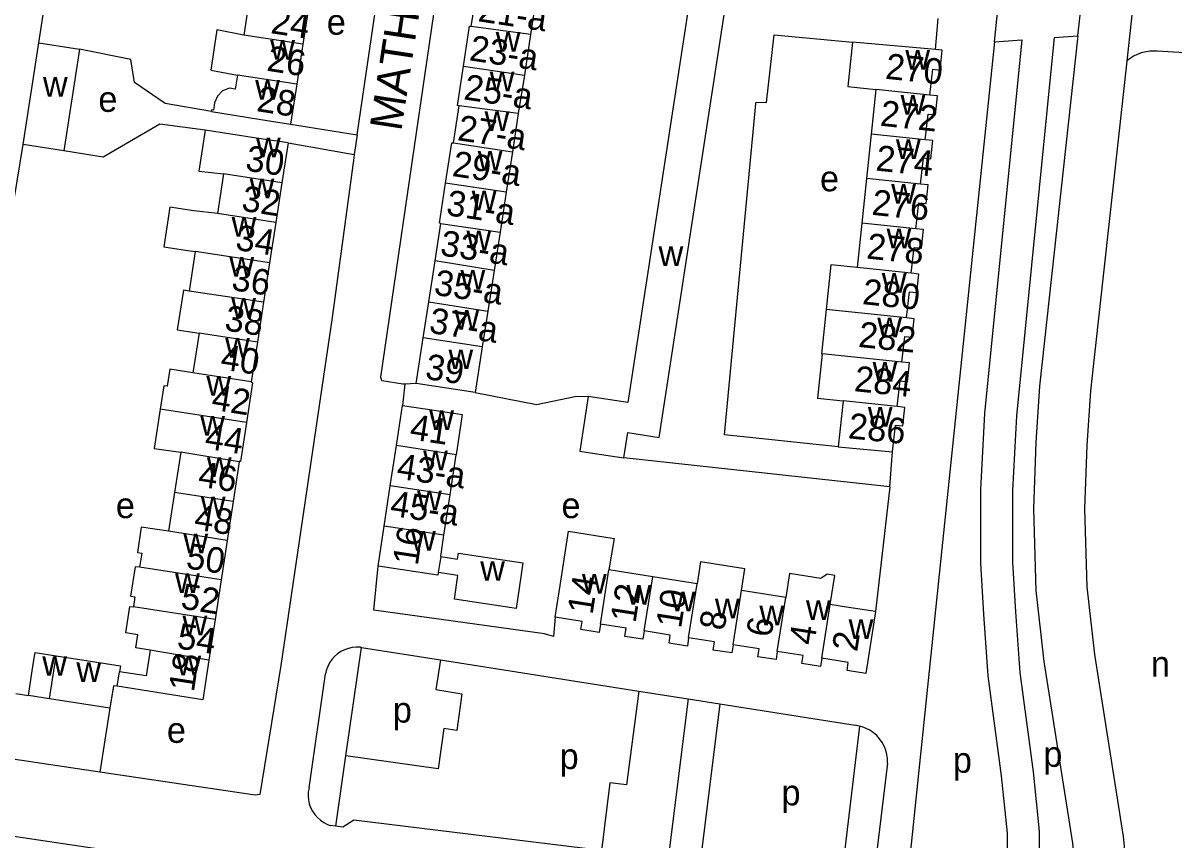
# Model space of a CAD drawing. Extents: x 161093 to 163177, y 379000 to 380904.
# Drawn here: x 162069 to 162248.8, y 380515.9 to 380643.6 of the extents above; entities that cross this region are included whole.
import ezdxf

# ---------------------------------------------------------------- set-up
doc = ezdxf.new("R2010")
doc.units = 0
for name, color, linetype in [('BLT_Basislijn', 7, 'Continuous'), ('BLT_Bebouwing', 7, 'Continuous'), ('BLT_Centroide', 7, 'Continuous'), ('BLT_Huisnummer', 7, 'Continuous'), ('BLT_Huisnummer_ tussenligend', 7, 'Continuous'), ('BLT_Huisnummer_reeks', 7, 'Continuous'), ('BLT_Onderverdeling_panden', 7, 'Continuous'), ('BLT_Straatnaam', 7, 'Continuous'), ('BLT_Vlakafsluiter', 7, 'Continuous')]:
    doc.layers.add(name, color=color, linetype=linetype)

msp = doc.modelspace()

# ---------------------------------------------------------------- linework, layer by layer
at = {"layer": 'BLT_Basislijn'}
for p, q in [((162071.52, 380640.48), (162072.89, 380649.45)), ((162220.95, 380640.64), (162221.47, 380645.69)), ((162233.98, 380641.58), (162234.52, 380646.63)), ((162211.69, 380639.44), (162212.13, 380644.29)), ((162230.27, 380641.31), (162233.98, 380641.58)), ((162220.95, 380640.64), (162207.61, 380512.72)), ((162220.95, 380640.64), (162225.21, 380640.94)), ((162110.86, 380627.78), (162121.28, 380626.12)), ((162121.28, 380626.12), (162120.82, 380623)), ((162110.46, 380624.83), (162120.82, 380623)), ((162128.74, 380587.12), (162128.35, 380583.8)), ((162130.52, 380587.23), (162128.74, 380587.12)), ((162204.57, 380571.08), (162162.99, 380575.6)), ((162204.57, 380571.08), (162204.99, 380576.53)), ((162204.57, 380571.08), (162202.34, 380551.57)), ((162119.51, 380529.01), (162121.97, 380545.97)), ((162121.78, 380546), (162121.97, 380545.97)), ((162121.97, 380545.97), (162134.3, 380544.03)), ((162134.3, 380544.03), (162165.33, 380539.13)), ((162113.74, 380524.03), (162116.32, 380541.84)), ((162165.33, 380539.13), (162173.02, 380537.92)), ((162067.88, 380538.77), (162069.86, 380538.43)), ((162137.64, 380538.71), (162136.84, 380533)), ((162173.02, 380537.92), (162169.92, 380512.97)), ((162173.02, 380537.92), (162177.96, 380537.14)), ((162082.61, 380536.47), (162081.02, 380526.46)), ((162177.96, 380537.14), (162174.88, 380512.37)), ((162177.96, 380537.14), (162199.16, 380533.79)), ((162199.84, 380533.66), (162196.79, 380508.29)), ((162134.83, 380533.29), (162133.94, 380526.99)), ((162136.84, 380533), (162134.83, 380533.29)), ((162081.02, 380526.46), (162066.38, 380528.68)), ((162117.92, 380518.01), (162119.51, 380529.01)), ((162204.19, 380527.9), (162202.32, 380512.39)), ((162117.92, 380518.01), (162117.04, 380518.14))]:
    msp.add_line(p, q, dxfattribs=at)
for points in [[(162121.28, 380626.12), (162130.34, 380687.91), (162130.46, 380688.76)], [(162128.74, 380587.12), (162128.39, 380587.13), (162125.11, 380587.63), (162124.98, 380588.22), (162137.14, 380671.41), (162139.32, 380687.33)], [(162196.5, 380577.33), (162178.73, 380579.22), (162183.59, 380630.97), (162183.66, 380631.2), (162185.26, 380631.18), (162186.45, 380641.71), (162198.73, 380640.61)], [(162233.98, 380641.58), (162227.98, 380586.8), (162227.39, 380577.98), (162227.01, 380567.65), (162227.37, 380554.87), (162228.62, 380543.78), (162233.1, 380515.36), (162233.51, 380511.46), (162233.43, 380507.45)], [(162225.21, 380640.94), (162219.36, 380582.54), (162218.74, 380570.64), (162218.76, 380559.14), (162219.21, 380551.19), (162219.9, 380541.53), (162221.99, 380525.91), (162222.9, 380516.95), (162222.98, 380507.81), (162222.8, 380505.96)], [(162230.27, 380641.31), (162224.35, 380582.16), (162223.74, 380570.51), (162223.76, 380559.29), (162224.2, 380551.51), (162224.88, 380542.05), (162226.95, 380526.5), (162227.9, 380517.23), (162227.98, 380507.58), (162227.78, 380505.52)], [(162098.47, 380629.76), (162091.25, 380631), (162086.43, 380634.26), (162085.87, 380637.9), (162077.88, 380639.5)], [(162252.32, 380638.79), (162246.39, 380639.16), (162245.22, 380639.18), (162243.86, 380638.9), (162242.74, 380638.43), (162241.84, 380637.82), (162241.6, 380637.62)], [(162241.6, 380637.62), (162235.96, 380586.1), (162235.38, 380577.56), (162235.01, 380567.61), (162235.36, 380555.43), (162236.55, 380544.85), (162241.04, 380516.41), (162241.52, 380511.8), (162241.36, 380504.18), (162240.92, 380500.94)], [(162097.48, 380626.82), (162090.39, 380627.77), (162081.56, 380622.59), (162075.43, 380623.59)], [(162039.84, 380567.66), (162059.15, 380564.39), (162069.07, 380624.57)], [(162120.82, 380623), (162120.74, 380622.52), (162117.35, 380597.54), (162109.32, 380543.15), (162106.07, 380522.98), (162105.32, 380522.86), (162081.02, 380526.46)], [(162139.73, 380585.81), (162149.33, 380583.96), (162155.55, 380585.24), (162157.39, 380585.19)], [(162152.22, 380550.68), (162151.95, 380547.66), (162150.54, 380548.07), (162123.86, 380551.78), (162124.55, 380558.67)], [(162121.78, 380546), (162121.14, 380546.02), (162120.51, 380545.96), (162119.89, 380545.82), (162119.29, 380545.61), (162118.72, 380545.32), (162118.2, 380544.96), (162117.72, 380544.54), (162117.3, 380544.06), (162116.95, 380543.54), (162116.66, 380542.97), (162116.44, 380542.37), (162116.32, 380541.84)], [(162134.3, 380544.03), (162133.55, 380539.4), (162137.64, 380538.71)], [(162165.33, 380539.13), (162163.4, 380524.5), (162160.79, 380524.8), (162159.46, 380514.24)], [(162199.84, 380533.66), (162199.57, 380533.73), (162199.16, 380533.79)], [(162204.19, 380527.9), (162204.17, 380528.58), (162204.08, 380529.25), (162203.91, 380529.9), (162203.67, 380530.53), (162203.35, 380531.12), (162202.96, 380531.68), (162202.51, 380532.18), (162202, 380532.62), (162201.45, 380533.01), (162200.85, 380533.32), (162200.22, 380533.57), (162199.84, 380533.66)], [(162133.94, 380526.99), (162119.51, 380529.01)], [(162011.73, 380519.84), (162012.55, 380524.64), (162080.19, 380514.6), (162082.22, 380513.91), (162083.49, 380512.61), (162084.29, 380510.98), (162084.4, 380508.87), (162083.97, 380506.19)], [(162113.74, 380524.03), (162113.63, 380523.4), (162113.61, 380522.77), (162113.66, 380522.14), (162113.79, 380521.52), (162114, 380520.93), (162114.29, 380520.36), (162114.64, 380519.84), (162115.06, 380519.36), (162115.53, 380518.94), (162116.05, 380518.59), (162116.61, 380518.3), (162117.04, 380518.14)], [(162159.46, 380514.24), (162120.74, 380518.96), (162119.05, 380517.85), (162117.92, 380518.01)]]:
    msp.add_lwpolyline(points, dxfattribs=at)
at = {"layer": 'BLT_Bebouwing'}
for p, q in [((162139.11, 380643.03), (162140.03, 380648.99)), ((162104.5, 380647.93), (162103.54, 380641.68)), ((162149.3, 380647.7), (162148.39, 380641.81)), ((162113.74, 380646.53), (162112.79, 380640.28)), ((162148.39, 380641.81), (162147.41, 380635.45)), ((162069.07, 380624.57), (162071.52, 380640.48)), ((162071.52, 380640.48), (162077.88, 380639.5)), ((162112.79, 380640.28), (162111.82, 380634.03)), ((162211.69, 380639.44), (162198.73, 380640.61)), ((162077.88, 380639.5), (162075.43, 380623.59)), ((162147.41, 380635.45), (162146.47, 380629.41)), ((162111.82, 380634.03), (162110.86, 380627.78)), ((162202.38, 380633.19), (162201.65, 380626.22)), ((162136.33, 380624.83), (162137.22, 380630.63)), ((162146.47, 380629.41), (162145.55, 380623.42)), ((162201.65, 380626.22), (162200.92, 380619.28)), ((162075.43, 380623.59), (162069.07, 380624.57)), ((162110.46, 380624.83), (162109.51, 380618.6)), ((162145.55, 380623.42), (162144.57, 380617.12)), ((162100.37, 380620.01), (162099.41, 380613.78)), ((162109.51, 380618.6), (162108.55, 380612.38)), ((162200.92, 380619.28), (162200.18, 380612.3)), ((162144.57, 380617.12), (162143.61, 380610.87)), ((162108.55, 380612.38), (162107.58, 380606.07)), ((162133.46, 380606.4), (162134.36, 380612.26)), ((162200.18, 380612.3), (162199.45, 380605.35)), ((162143.61, 380610.87), (162142.68, 380604.89)), ((162107.58, 380606.07), (162106.63, 380599.93)), ((162132.48, 380599.98), (162133.46, 380606.4)), ((162142.68, 380604.89), (162141.7, 380598.56)), ((162106.63, 380599.93), (162105.68, 380593.7)), ((162131.61, 380594.35), (162132.48, 380599.98)), ((162141.7, 380598.56), (162140.84, 380592.96)), ((162096.54, 380595.11), (162095.58, 380588.91)), ((162105.68, 380593.7), (162104.72, 380587.48)), ((162197.25, 380584.51), (162196.5, 380577.33)), ((162127.4, 380577.51), (162128.35, 380583.8)), ((162126.45, 380571.23), (162127.4, 380577.51)), ((162196.5, 380577.33), (162204.99, 380576.53)), ((162093.68, 380576.51), (162092.71, 380570.2)), ((162102.84, 380574.96), (162101.89, 380568.76)), ((162135.79, 380569.82), (162136.74, 380576.1)), ((162092.71, 380570.2), (162091.77, 380564.13)), ((162125.5, 380564.95), (162126.45, 380571.23)), ((162134.84, 380563.54), (162135.79, 380569.82)), ((162101.89, 380568.76), (162100.96, 380562.71)), ((162124.55, 380558.67), (162125.5, 380564.95)), ((162100.96, 380562.71), (162100, 380556.52)), ((162134.33, 380560.17), (162134.84, 380563.54)), ((162133.89, 380557.25), (162124.55, 380558.67)), ((162133.95, 380557.67), (162133.89, 380557.25)), ((162167.48, 380557.02), (162160.64, 380558.09)), ((162174.42, 380555.93), (162167.48, 380557.02)), ((162100, 380556.52), (162099.05, 380550.33)), ((162188.29, 380553.77), (162181.36, 380554.85)), ((162099.05, 380550.33), (162098.07, 380543.97)), ((162073.15, 380537.92), (162069.86, 380538.43)), ((162082.61, 380536.47), (162073.15, 380537.92))]:
    msp.add_line(p, q, dxfattribs=at)
for points in [[(162177.68, 380676.03), (162163.58, 380584.24), (162157.39, 380585.19)], [(162162.99, 380575.6), (162163.6, 380579.55), (162168.49, 380578.8), (162183.39, 380675.76)], [(162103.54, 380641.68), (162099.35, 380642.54), (162098.37, 380636.2), (162102.58, 380635.43)], [(162137.9, 380636.81), (162138.86, 380643.07), (162139.11, 380643.03)], [(162198.73, 380640.61), (162198, 380633.65), (162202.38, 380633.19)], [(162210.84, 380632.3), (162211.27, 380636.34), (162212.43, 380636.22), (162212.76, 380639.33), (162211.69, 380639.44)], [(162137.22, 380630.63), (162136.95, 380630.67), (162137.9, 380636.81)], [(162102.58, 380635.43), (162102.21, 380633.24), (162101.3, 380633.39), (162100.22, 380632.97), (162099.44, 380632.16), (162098.98, 380631.1), (162098.8, 380629.98), (162098.52, 380630.03), (162098.47, 380629.76)], [(162210.11, 380625.33), (162210.53, 380629.35), (162211.7, 380629.23), (162212.01, 380632.18), (162210.84, 380632.3)], [(162098.47, 380629.76), (162105.92, 380628.54), (162110.86, 380627.78)], [(162097.48, 380626.82), (162096.49, 380620.42), (162100.37, 380620.01)], [(162110.46, 380624.83), (162105.52, 380625.59), (162097.48, 380626.82)], [(162209.38, 380618.39), (162209.81, 380622.49), (162210.97, 380622.37), (162211.27, 380625.21), (162210.11, 380625.33)], [(162135.1, 380618.57), (162136.06, 380624.85), (162136.33, 380624.83)], [(162134.36, 380612.26), (162134.14, 380612.29), (162135.1, 380618.57)], [(162208.65, 380611.41), (162209.08, 380615.47), (162210.24, 380615.35), (162210.54, 380618.27), (162209.38, 380618.39)], [(162099.41, 380613.78), (162095.73, 380614.23), (162091.98, 380614.8), (162091.03, 380608.61), (162094.77, 380608.04), (162095.95, 380607.86)], [(162207.92, 380604.46), (162208.34, 380608.51), (162209.5, 380608.39), (162209.81, 380611.29), (162208.65, 380611.41)], [(162095.95, 380607.86), (162094.99, 380601.66)], [(162199.45, 380605.35), (162195.34, 380605.78), (162194.6, 380598.79)], [(162207.18, 380597.47), (162207.62, 380601.56), (162208.77, 380601.44), (162209.08, 380604.34), (162207.92, 380604.46)], [(162094.99, 380601.66), (162094.11, 380601.8), (162093.15, 380595.61), (162096.54, 380595.11)], [(162194.6, 380598.79), (162193.88, 380591.89), (162193.96, 380591.88)], [(162206.46, 380590.57), (162206.88, 380594.58), (162208.04, 380594.45), (162208.34, 380597.35), (162207.18, 380597.47)], [(162130.52, 380587.23), (162131.61, 380594.35)], [(162140.84, 380592.96), (162139.73, 380585.81)], [(162193.96, 380591.88), (162193.23, 380584.92), (162197.25, 380584.51)], [(162095.58, 380588.91), (162091.97, 380589.48), (162091.55, 380586.79), (162091.03, 380586.87), (162090.47, 380583.24)], [(162205.73, 380583.61), (162206.15, 380587.63), (162207.3, 380587.51), (162207.61, 380590.45), (162206.46, 380590.57)], [(162104.72, 380587.48), (162104.9, 380587.33), (162103.95, 380581.14)], [(162139.73, 380585.81), (162130.52, 380587.23)], [(162157.39, 380585.19), (162156.08, 380576.66), (162158.05, 380576.36), (162162.99, 380575.6)], [(162090.47, 380583.24), (162089.52, 380577.05), (162093.68, 380576.51)], [(162128.35, 380583.8), (162133.29, 380583.05), (162137.69, 380582.38), (162136.74, 380576.1)], [(162204.99, 380576.53), (162205.43, 380580.73), (162206.58, 380580.61), (162206.88, 380583.49), (162205.73, 380583.61)], [(162103.95, 380581.14), (162103.01, 380575.04), (162102.86, 380575.06), (162102.84, 380574.96)], [(162091.77, 380564.13), (162087.51, 380564.78), (162086.9, 380560.83), (162087.58, 380560.72), (162087.23, 380558.49)], [(162152.22, 380550.68), (162152.99, 380555.63), (162154.32, 380564.13), (162161.43, 380563.02), (162160.64, 380558.09)], [(162134.33, 380560.17), (162136.98, 380559.77), (162137.12, 380560.71), (162147.2, 380559.18), (162146.87, 380557.02), (162146.12, 380552.07), (162136.47, 380553.53), (162137.03, 380557.2), (162133.95, 380557.67)], [(162181.36, 380554.85), (162181.9, 380558.24), (162174.97, 380559.34), (162174.42, 380555.93)], [(162087.23, 380558.49), (162086.56, 380558.59), (162085.85, 380553.98), (162086.52, 380553.88), (162086.28, 380552.3)], [(162195.23, 380552.68), (162195.96, 380557.22), (162194.77, 380557.4), (162193.75, 380556.76), (162188.89, 380557.52), (162188.29, 380553.77)], [(162088.92, 380545.55), (162086.66, 380545.9), (162086.98, 380547.94), (162085.1, 380548.23), (162085.74, 380552.38), (162086.28, 380552.3)], [(162202.34, 380551.57), (162197.4, 380552.34), (162195.23, 380552.68)], [(162159.31, 380549.61), (162159.11, 380548.31), (162156.24, 380548.76), (162156.44, 380550.03), (162152.22, 380550.68)], [(162202.34, 380551.57), (162200.83, 380541.89), (162197.87, 380542.35), (162198.07, 380543.63), (162193.92, 380544.28)], [(162166.15, 380548.54), (162165.95, 380547.24), (162163.13, 380547.68), (162163.33, 380548.98), (162159.31, 380549.61)], [(162173.09, 380547.45), (162172.9, 380546.18), (162170.03, 380546.62), (162170.23, 380547.9), (162166.15, 380548.54)], [(162180.04, 380546.4), (162179.83, 380545.11), (162176.92, 380545.56), (162177.12, 380546.82), (162173.09, 380547.45)], [(162186.96, 380545.32), (162186.77, 380544.07), (162183.92, 380544.51), (162184.11, 380545.76), (162180.04, 380546.4)], [(162069.86, 380538.43), (162070.62, 380543.37), (162070.9, 380545.15), (162074.18, 380544.65)], [(162074.18, 380544.65), (162084.25, 380543.1), (162084.1, 380542.15)], [(162088.92, 380545.55), (162088.29, 380541.51), (162084.1, 380542.15)], [(162193.92, 380544.28), (162193.72, 380543.01), (162190.8, 380543.47), (162190.99, 380544.69), (162186.96, 380545.32)], [(162098.07, 380543.97), (162097.12, 380537.77), (162083.76, 380539.89)], [(162083.76, 380539.89), (162083.15, 380539.99), (162082.61, 380536.47)]]:
    msp.add_lwpolyline(points, dxfattribs=at)
at = {"layer": 'BLT_Onderverdeling_panden'}
for p, q in [((162112.79, 380640.28), (162103.54, 380641.68)), ((162148.39, 380641.81), (162139.11, 380643.03)), ((162137.9, 380636.81), (162147.41, 380635.45)), ((162111.82, 380634.03), (162102.58, 380635.43)), ((162210.84, 380632.3), (162202.38, 380633.19)), ((162146.47, 380629.41), (162137.22, 380630.63)), ((162210.11, 380625.33), (162201.65, 380626.22)), ((162136.33, 380624.83), (162145.55, 380623.42)), ((162109.51, 380618.6), (162100.37, 380620.01)), ((162144.57, 380617.12), (162135.1, 380618.57)), ((162209.38, 380618.39), (162200.92, 380619.28)), ((162108.55, 380612.38), (162099.41, 380613.78)), ((162134.36, 380612.26), (162143.61, 380610.87)), ((162208.65, 380611.41), (162200.18, 380612.3)), ((162107.58, 380606.07), (162095.95, 380607.86)), ((162142.68, 380604.89), (162133.46, 380606.4)), ((162207.92, 380604.46), (162199.45, 380605.35)), ((162106.63, 380599.93), (162094.99, 380601.66)), ((162132.48, 380599.98), (162141.7, 380598.56)), ((162207.18, 380597.47), (162194.6, 380598.79)), ((162105.68, 380593.7), (162096.54, 380595.11)), ((162140.84, 380592.96), (162131.61, 380594.35)), ((162206.46, 380590.57), (162193.96, 380591.88)), ((162104.72, 380587.48), (162095.58, 380588.91)), ((162205.73, 380583.61), (162197.25, 380584.51)), ((162103.95, 380581.14), (162090.47, 380583.24)), ((162136.74, 380576.1), (162127.4, 380577.51)), ((162102.84, 380574.96), (162093.68, 380576.51)), ((162101.89, 380568.76), (162092.71, 380570.2)), ((162135.79, 380569.82), (162126.45, 380571.23)), ((162134.84, 380563.54), (162125.5, 380564.95)), ((162100.96, 380562.71), (162091.77, 380564.13)), ((162134.33, 380560.17), (162133.95, 380557.67)), ((162100, 380556.52), (162087.23, 380558.49)), ((162159.31, 380549.61), (162160.64, 380558.09)), ((162166.15, 380548.54), (162167.48, 380557.02)), ((162173.09, 380547.45), (162174.42, 380555.93)), ((162180.04, 380546.4), (162181.36, 380554.85)), ((162186.96, 380545.32), (162188.29, 380553.77)), ((162099.05, 380550.33), (162086.28, 380552.3)), ((162193.92, 380544.28), (162195.23, 380552.68)), ((162073.15, 380537.92), (162074.18, 380544.65)), ((162098.07, 380543.97), (162088.92, 380545.55)), ((162083.76, 380539.89), (162084.1, 380542.15))]:
    msp.add_line(p, q, dxfattribs=at)
at = {"layer": 'BLT_Vlakafsluiter'}
msp.add_lwpolyline([(162242.85, 380649.38), (162242.28, 380643.87), (162241.6, 380637.62)], dxfattribs=at)

# ---------------------------------------------------------------- texts
at = {"layer": 'BLT_Centroide'}
for s, p in [('e', (162116.52, 380641.75)), ('w', (162142.94, 380639.09)), ('w', (162107.68, 380637.84)), ('w', (162206.98, 380636.31)), ('w', (162072.14, 380632.05)), ('w', (162105.33, 380631.59)), ('w', (162142, 380632.91)), ('e', (162080.81, 380629.69)), ('w', (162206.24, 380629.25)), ('w', (162141.2, 380626.69)), ('w', (162105.45, 380622.59)), ('w', (162205.52, 380622.31)), ('w', (162140.12, 380620.5)), ('e', (162193.64, 380617.27)), ('w', (162104.46, 380616.19)), ('w', (162204.78, 380615.34)), ('w', (162139.19, 380614.28)), ('w', (162101.65, 380610.16)), ('w', (162138.36, 380608.06)), ('w', (162204.05, 380608.38)), ('w', (162168.4, 380605.58)), ('w', (162101.29, 380603.91)), ('w', (162137.42, 380601.88)), ('w', (162203.31, 380601.41)), ('w', (162101.59, 380597.53)), ('w', (162136.48, 380595.66)), ('w', (162202.59, 380594.47)), ('w', (162100.63, 380591.28)), ('w', (162135.55, 380589.47)), ('w', (162201.86, 380587.53)), ('w', (162097.7, 380585.31)), ('w', (162096.74, 380579.09)), ('w', (162132.55, 380579.94)), ('w', (162201.12, 380580.5)), ('w', (162097.78, 380572.62)), ('w', (162131.59, 380573.66)), ('w', (162130.64, 380567.38)), ('e', (162083.54, 380566.18)), ('w', (162096.83, 380566.47)), ('e', (162153.22, 380566.18)), ('w', (162094.1, 380560.66)), ('w', (162129.7, 380561.09)), ('w', (162140.51, 380556.38)), ('w', (162092.8, 380554.47)), ('w', (162156.42, 380554.39)), ('w', (162163.39, 380552.66)), ('w', (162170.28, 380551.59)), ('w', (162177.22, 380550.5)), ('w', (162184.16, 380549.44)), ('w', (162191.45, 380550.25)), ('w', (162093.97, 380547.84)), ('w', (162198.12, 380547.27)), ('w', (162072.03, 380541.53)), ('w', (162093.01, 380541.59)), ('n', (162245.38, 380541.39)), ('w', (162077.37, 380540.56)), ('p', (162126.85, 380534.22)), ('e', (162091.52, 380531.05)), ('p', (162152.93, 380526.96)), ('p', (162228.56, 380527.3)), ('p', (162214.42, 380526.37)), ('p', (162187.62, 380521.28))]:
    msp.add_text(s, height=4, dxfattribs=at).set_placement(p)
at = {"layer": 'BLT_Huisnummer'}
for s, rotation, p in [('270', 353.9892, (162203.75, 380634.88)), ('28', 351.2576, (162105.42, 380629.82)), ('30', 351.2567, (162103.66, 380620.55)), ('274', 353.9906, (162202.25, 380620.53)), ('34', 351.0725, (162102.11, 380608.15)), ('278', 353.9875, (162200.8, 380606.78)), ('38', 351.2557, (162100.4, 380595.55)), ('282', 353.9889, (162199.53, 380592.96)), ('39', 351.3967, (162131.77, 380587.96)), ('42', 351.0725, (162098.35, 380583.16)), ('41', 351.3967, (162129.36, 380578.52)), ('286', 354.1083, (162197.94, 380578.67)), ('46', 351.0752, (162096.25, 380571.15)), ('16', 81.403, (162130.74, 380558.65)), ('50', 351.0736, (162094.37, 380558.36)), ('14', 81.1264, (162158.07, 380550.99)), ('10', 81.1276, (162171.91, 380548.84)), ('6', 81.1233, (162186.02, 380547.43)), ('54', 350.9678, (162092.96, 380545.85)), ('2', 81.1228, (162199.44, 380545.18)), ('18', 81.2571, (162095.73, 380538.9))]:
    msp.add_text(s, height=4, rotation=rotation, dxfattribs=at).set_placement(p)
at = {"layer": 'BLT_Huisnummer_ tussenligend'}
for s, rotation, p in [('24', 351.2556, (162107.63, 380642.01)), ('26', 351.2556, (162107, 380636.14)), ('272', 353.9892, (162202.93, 380627.54)), ('32', 351.2567, (162103.05, 380614.26)), ('276', 353.9906, (162201.63, 380613.61)), ('36', 351.0725, (162101.48, 380601.86)), ('280', 353.9875, (162200.16, 380599.65)), ('40', 351.2557, (162099.76, 380589.47)), ('284', 353.9889, (162198.88, 380586.04)), ('44', 351.0725, (162097.29, 380577.08)), ('48', 351.0752, (162095.63, 380564.44)), ('52', 351.0736, (162093.54, 380552.06)), ('12', 81.1276, (162164.79, 380549.69)), ('8', 81.1233, (162178.69, 380548.49)), ('4', 81.1228, (162192.73, 380546.21))]:
    msp.add_text(s, height=4, rotation=rotation, dxfattribs=at).set_placement(p)
at = {"layer": 'BLT_Huisnummer_reeks'}
for s, rotation, p in [('21-a', 351.394, (162140.04, 380643.87)), ('23-a', 351.394, (162138.68, 380637.76)), ('25-a', 351.3951, (162137.8, 380631.66)), ('27-a', 351.3951, (162136.82, 380625.28)), ('29-a', 351.3975, (162136, 380619.68)), ('31-a', 351.3975, (162135.06, 380613.57)), ('33-a', 351.3945, (162134.11, 380607.28)), ('35-a', 351.3945, (162133.15, 380601.12)), ('37-a', 351.3945, (162132.38, 380595.17)), ('43-a', 351.3967, (162127.3, 380572.4)), ('45-a', 351.3958, (162126.28, 380566.58))]:
    msp.add_text(s, height=4, rotation=rotation, dxfattribs=at).set_placement(p)
at = {"layer": 'BLT_Straatnaam'}
msp.add_text('MATHIJSENLAAN', height=4.9999, rotation=81.3237, dxfattribs=at).set_placement((162128.16, 380626.55))

doc.saveas('drawing.dxf')
